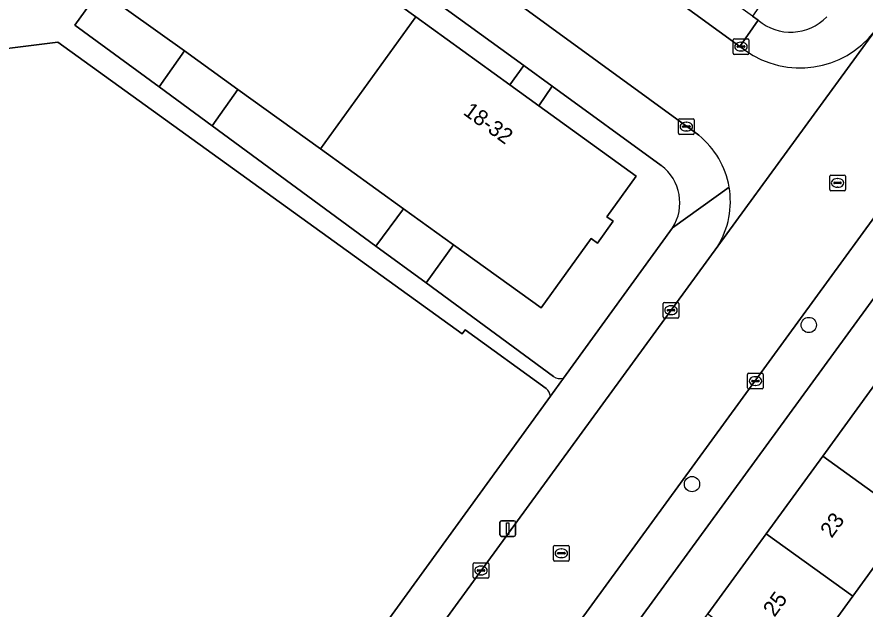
# Model space of a CAD drawing. Extents: x 160102 to 160934, y 382045 to 382923.
# Drawn here: x 160388.3 to 160442.6, y 382456.1 to 382494 of the extents above; entities that cross this region are included whole.
import ezdxf

# ---------------------------------------------------------------- set-up
doc = ezdxf.new("R2010")
doc.units = 0
for name, color, linetype in [('IMGEO_Boom', 7, 'Continuous'), ('IMGEO_Erf', 7, 'Continuous'), ('IMGEO_Groenvoorziening', 7, 'Continuous'), ('IMGEO_Kolk', 7, 'Continuous'), ('IMGEO_Lichtmast', 7, 'Continuous'), ('IMGEO_Pand', 7, 'Continuous'), ('IMGEO_Pand_nummerreeks', 7, 'Continuous'), ('IMGEO_Rijbaan_lokaal_open', 7, 'Continuous'), ('IMGEO_Rioolput', 7, 'Continuous'), ('IMGEO_Voetpad_gesloten', 7, 'Continuous'), ('IMGEO_Voetpad_op_trap', 7, 'Continuous'), ('IMGEO_Voetpad_open', 7, 'Continuous')]:
    doc.layers.add(name, color=color, linetype=linetype)

msp = doc.modelspace()

# ---------------------------------------------------------------- linework, layer by layer
at = {"layer": 'IMGEO_Boom'}
for centre in [(160439.011, 382474.28), (160431.54, 382464.099)]:
    msp.add_circle(centre, 0.489, dxfattribs=at)
at = {"layer": 'IMGEO_Erf'}
for points in [[(160452.196, 382488.373), (160411.747, 382432.918)], [(160411.891, 382432.108), (160414.126, 382430.489), (160417.866, 382435.591), (160421.604, 382440.729), (160425.198, 382445.67), (160428.854, 382450.694), (160432.563, 382455.793), (160436.294, 382460.923), (160439.91, 382465.894), (160443.52, 382470.856)], [(160445.442, 382461.89), (160441.826, 382456.917), (160438.096, 382451.786), (160434.389, 382446.687), (160430.735, 382441.661), (160427.142, 382436.72), (160423.406, 382431.581), (160419.672, 382426.445), (160428.175, 382420.4), (160428.266, 382420.525), (160430.636, 382423.799), (160432.786, 382422.243), (160435.431, 382425.525), (160433.061, 382427.314), (160435.459, 382430.698), (160437.72, 382433.887), (160440.09, 382432.098), (160442.658, 382435.506), (160440.288, 382437.295), (160442.686, 382440.679)]]:
    msp.add_lwpolyline(points, dxfattribs=at)
at = {"layer": 'IMGEO_Groenvoorziening'}
for points in [[(160472.07, 382537.55), (160437.989, 382564.836), (160403.791, 382516.657), (160410.005, 382512.232), (160410.556, 382511.838), (160413.843, 382516.2), (160417.933, 382521.84), (160420.393, 382520.056), (160422.852, 382518.273), (160425.312, 382516.489), (160427.772, 382514.705), (160430.232, 382512.922), (160432.692, 382511.138), (160435.152, 382509.354), (160437.611, 382507.571), (160440.071, 382505.787), (160442.541, 382503.996), (160439.632, 382500), (160438.441, 382498.363), (160435.401, 382494.048), (160435.774, 382493.781)], [(160422.2, 382470.206), (160417.015, 382473.964), (160416.838, 382473.717), (160390.944, 382492.372), (160384.801, 382491.609), (160352.064, 382446.689), (160359.103, 382441.461), (160362.329, 382445.915), (160366.484, 382451.639), (160368.953, 382449.846), (160371.422, 382448.054), (160373.891, 382446.261), (160376.36, 382444.469), (160378.829, 382442.676), (160381.297, 382440.884), (160383.766, 382439.091), (160386.235, 382437.299), (160388.704, 382435.507), (160391.173, 382433.714), (160387.018, 382427.991), (160383.929, 382423.658), (160384.908, 382422.956)], [(160429.572, 382484.488), (160422.593, 382489.562), (160421.729, 382488.309), (160427.969, 382483.805), (160426.096, 382481.207), (160426.493, 382480.92), (160425.483, 382479.519), (160425.076, 382479.812), (160421.877, 382475.374), (160416.266, 382479.416), (160414.525, 382476.971), (160422.674, 382470.991)], [(160423.32, 382470.875), (160430.297, 382480.492)], [(160389.495, 382424.254), (160422.478, 382469.715)]]:
    msp.add_lwpolyline(points, dxfattribs=at)
for points in [[(160408.86, 382499.547), (160407.885, 382498.302), (160413.856, 382493.991), (160419.879, 382489.644), (160420.769, 382490.889)], [(160393.642, 382495.715), (160392.036, 382493.474), (160397.427, 382489.518), (160399.054, 382491.816)], [(160407.759, 382485.545), (160402.477, 382489.351), (160400.819, 382487.029), (160411.311, 382479.33), (160413.075, 382481.715)]]:
    msp.add_lwpolyline(points, close=True, dxfattribs=at)
for centre, radius, start, end in [((160437.855, 382496.247), 3.227, 229.8398, 315.6649), ((160427.76, 382482.095), 3.001, 327.7098, 52.857), ((160423.115, 382471.59), 0.744, 233.6442, 285.996), ((160421.799, 382469.655), 0.681, 5.0593, 53.977)]:
    msp.add_arc(centre, radius, start, end, dxfattribs=at)
at = {"layer": 'IMGEO_Kolk'}
for p, q in [((160434.175, 382491.668), (160434.175, 382492.52)), ((160434.25, 382492.594), (160435.102, 382492.594)), ((160434.663, 382492.374), (160434.688, 382492.374)), ((160435.176, 382492.52), (160435.176, 382491.668)), ((160434.434, 382492.088), (160434.434, 382492.1)), ((160434.872, 382492.051), (160434.474, 382492.051)), ((160434.477, 382492.137), (160434.875, 382492.137)), ((160434.686, 382491.814), (160434.661, 382491.814)), ((160434.918, 382492.1), (160434.918, 382492.088)), ((160435.102, 382491.594), (160434.25, 382491.594)), ((160430.677, 382486.55), (160430.677, 382487.402)), ((160430.752, 382487.476), (160431.604, 382487.476)), ((160431.678, 382487.402), (160431.678, 382486.55)), ((160430.936, 382486.97), (160430.936, 382486.982)), ((160431.374, 382486.933), (160430.976, 382486.933)), ((160430.979, 382487.019), (160431.377, 382487.019)), ((160431.165, 382487.256), (160431.19, 382487.256)), ((160431.42, 382486.982), (160431.42, 382486.97)), ((160431.604, 382486.476), (160430.752, 382486.476)), ((160431.188, 382486.696), (160431.163, 382486.696)), ((160429.696, 382474.8), (160429.696, 382475.652)), ((160429.771, 382475.726), (160430.623, 382475.726)), ((160430.184, 382475.506), (160430.209, 382475.506)), ((160430.697, 382475.652), (160430.697, 382474.8)), ((160429.955, 382475.22), (160429.955, 382475.232)), ((160430.393, 382475.183), (160429.995, 382475.183)), ((160429.998, 382475.269), (160430.396, 382475.269)), ((160430.207, 382474.946), (160430.182, 382474.946)), ((160430.439, 382475.232), (160430.439, 382475.22)), ((160430.623, 382474.726), (160429.771, 382474.726)), ((160435.1, 382470.266), (160435.1, 382471.118)), ((160435.175, 382471.192), (160436.027, 382471.192)), ((160436.101, 382471.118), (160436.101, 382470.266)), ((160435.359, 382470.686), (160435.359, 382470.698)), ((160435.797, 382470.649), (160435.399, 382470.649)), ((160435.402, 382470.735), (160435.8, 382470.735)), ((160435.588, 382470.972), (160435.613, 382470.972)), ((160435.843, 382470.698), (160435.843, 382470.686)), ((160436.027, 382470.192), (160435.175, 382470.192)), ((160435.611, 382470.412), (160435.586, 382470.412)), ((160417.536, 382458.144), (160417.536, 382458.996)), ((160417.611, 382459.07), (160418.463, 382459.07)), ((160417.795, 382458.564), (160417.795, 382458.576)), ((160417.838, 382458.613), (160418.236, 382458.613)), ((160418.024, 382458.85), (160418.049, 382458.85)), ((160418.279, 382458.576), (160418.279, 382458.564)), ((160418.537, 382458.996), (160418.537, 382458.144)), ((160418.463, 382458.07), (160417.611, 382458.07)), ((160418.233, 382458.527), (160417.835, 382458.527)), ((160418.047, 382458.29), (160418.022, 382458.29))]:
    msp.add_line(p, q, dxfattribs=at)
for points in [[(160434.175, 382491.668), (160434.175, 382492.52)], [(160434.25, 382492.594), (160435.102, 382492.594)], [(160435.176, 382492.52), (160435.176, 382491.668)], [(160435.102, 382491.594), (160434.25, 382491.594)], [(160430.677, 382486.55), (160430.677, 382487.402)], [(160430.752, 382487.476), (160431.604, 382487.476)], [(160431.678, 382487.402), (160431.678, 382486.55)], [(160431.604, 382486.476), (160430.752, 382486.476)], [(160429.696, 382474.8), (160429.696, 382475.652)], [(160429.771, 382475.726), (160430.623, 382475.726)], [(160430.697, 382475.652), (160430.697, 382474.8)], [(160430.623, 382474.726), (160429.771, 382474.726)], [(160435.1, 382470.266), (160435.1, 382471.118)], [(160435.175, 382471.192), (160436.027, 382471.192)], [(160436.101, 382471.118), (160436.101, 382470.266)], [(160436.027, 382470.192), (160435.175, 382470.192)], [(160417.536, 382458.144), (160417.536, 382458.996)], [(160417.611, 382459.07), (160418.463, 382459.07)], [(160418.537, 382458.996), (160418.537, 382458.144)], [(160418.463, 382458.07), (160417.611, 382458.07)]]:
    msp.add_lwpolyline(points, dxfattribs=at)
for centre, radius, start, end in [((160434.252, 382492.518), 0.0765, 91.552, 178.448), ((160434.252, 382492.518), 0.0765, 91.552, 178.448), ((160435.1, 382492.518), 0.0765, 1.552, 88.448), ((160435.1, 382492.518), 0.0765, 1.552, 88.448), ((160434.252, 382491.67), 0.0765, 181.552, 268.448), ((160434.252, 382491.67), 0.0765, 181.552, 268.448), ((160434.474, 382492.097), 0.0403, 85.8775, 175.7526), ((160434.471, 382492.087), 0.0366, 178.938, 274.7102), ((160434.875, 382492.094), 0.043, 264.8664, 352.4533), ((160434.879, 382492.099), 0.0386, 1.7309, 96.639), ((160435.1, 382491.67), 0.0765, 271.552, 358.448), ((160435.1, 382491.67), 0.0765, 271.552, 358.448), ((160430.754, 382487.4), 0.0765, 91.552, 178.448), ((160430.754, 382487.4), 0.0765, 91.552, 178.448), ((160431.602, 382487.4), 0.0765, 1.552, 88.448), ((160431.602, 382487.4), 0.0765, 1.552, 88.448), ((160430.976, 382486.979), 0.0403, 85.8775, 175.7526), ((160430.973, 382486.969), 0.0366, 178.938, 274.7102), ((160431.377, 382486.976), 0.043, 264.8664, 352.4533), ((160431.381, 382486.981), 0.0386, 1.7309, 96.639), ((160430.754, 382486.552), 0.0765, 181.552, 268.448), ((160430.754, 382486.552), 0.0765, 181.552, 268.448), ((160431.602, 382486.552), 0.0765, 271.552, 358.448), ((160431.602, 382486.552), 0.0765, 271.552, 358.448), ((160429.773, 382475.65), 0.0765, 91.552, 178.448), ((160429.773, 382475.65), 0.0765, 91.552, 178.448), ((160430.621, 382475.65), 0.0765, 1.552, 88.448), ((160430.621, 382475.65), 0.0765, 1.552, 88.448), ((160429.995, 382475.229), 0.0403, 85.8775, 175.7526), ((160429.992, 382475.219), 0.0366, 178.938, 274.7102), ((160430.396, 382475.226), 0.043, 264.8664, 352.4533), ((160430.4, 382475.231), 0.0386, 1.7309, 96.639), ((160429.773, 382474.802), 0.0765, 181.552, 268.448), ((160429.773, 382474.802), 0.0765, 181.552, 268.448), ((160430.621, 382474.802), 0.0765, 271.552, 358.448), ((160430.621, 382474.802), 0.0765, 271.552, 358.448), ((160435.177, 382471.116), 0.0765, 91.552, 178.448), ((160435.177, 382471.116), 0.0765, 91.552, 178.448), ((160436.025, 382471.116), 0.0765, 1.552, 88.448), ((160436.025, 382471.116), 0.0765, 1.552, 88.448), ((160435.399, 382470.695), 0.0403, 85.8775, 175.7526), ((160435.396, 382470.685), 0.0366, 178.938, 274.7102), ((160435.8, 382470.692), 0.043, 264.8664, 352.4533), ((160435.804, 382470.697), 0.0386, 1.7309, 96.639), ((160435.177, 382470.268), 0.0765, 181.552, 268.448), ((160435.177, 382470.268), 0.0765, 181.552, 268.448), ((160436.025, 382470.268), 0.0765, 271.552, 358.448), ((160436.025, 382470.268), 0.0765, 271.552, 358.448), ((160417.613, 382458.994), 0.0765, 91.552, 178.448), ((160417.613, 382458.994), 0.0765, 91.552, 178.448), ((160417.835, 382458.573), 0.0403, 85.8775, 175.7526), ((160417.832, 382458.563), 0.0366, 178.938, 274.7102), ((160418.236, 382458.57), 0.043, 264.8664, 352.4533), ((160418.24, 382458.575), 0.0386, 1.7309, 96.639), ((160418.461, 382458.994), 0.0765, 1.552, 88.448), ((160418.461, 382458.994), 0.0765, 1.552, 88.448), ((160417.613, 382458.146), 0.0765, 181.552, 268.448), ((160417.613, 382458.146), 0.0765, 181.552, 268.448), ((160418.461, 382458.146), 0.0765, 271.552, 358.448), ((160418.461, 382458.146), 0.0765, 271.552, 358.448)]:
    msp.add_arc(centre, radius, start, end, dxfattribs=at)
for centre, major_axis, ratio, start_param, end_param in [((160434.662, 382492.094), (-0.387, 0.002), 0.722429, 4.712389, 7.853982), ((160434.687, 382492.094), (-0.39, 0.002), 0.717154, 1.570796, 4.712389), ((160431.164, 382486.976), (-0.387, 0.002), 0.722429, 4.712389, 7.853982), ((160431.189, 382486.976), (-0.39, 0.002), 0.717154, 1.570796, 4.712389), ((160430.183, 382475.226), (-0.387, 0.002), 0.722429, 4.712389, 7.853982), ((160430.208, 382475.226), (-0.39, 0.002), 0.717154, 1.570796, 4.712389), ((160435.587, 382470.692), (-0.387, 0.002), 0.722429, 4.712389, 7.853982), ((160435.612, 382470.692), (-0.39, 0.002), 0.717154, 1.570796, 4.712389), ((160418.023, 382458.57), (-0.387, 0.002), 0.722429, 4.712389, 7.853982), ((160418.048, 382458.57), (-0.39, 0.002), 0.717154, 1.570796, 4.712389)]:
    msp.add_ellipse(centre, major_axis=major_axis, ratio=ratio, start_param=start_param, end_param=end_param, dxfattribs=at)
at = {"layer": 'IMGEO_Lichtmast'}
for p, q in [((160419.251, 382460.853), (160419.251, 382461.653)), ((160419.251, 382461.653), (160419.251, 382460.853)), ((160419.351, 382461.753), (160420.141, 382461.753)), ((160420.141, 382461.753), (160419.351, 382461.753)), ((160420.241, 382461.653), (160420.241, 382460.853)), ((160420.241, 382460.853), (160420.241, 382461.653)), ((160420.141, 382460.753), (160419.351, 382460.753)), ((160419.351, 382460.753), (160420.141, 382460.753))]:
    msp.add_line(p, q, dxfattribs=at)
msp.add_lwpolyline([(160419.671, 382461.628), (160419.821, 382461.628), (160419.821, 382460.878), (160419.671, 382460.878), (160419.671, 382461.628)], dxfattribs=at)
for centre, start, end in [((160419.351, 382461.653), 90, 180), ((160419.351, 382461.653), 90, 180), ((160420.141, 382461.653), 0, 90), ((160420.141, 382461.653), 360, 90), ((160419.351, 382460.853), 180, 270), ((160419.351, 382460.853), 180, 270), ((160420.141, 382460.853), 270, 0), ((160420.141, 382460.853), 270, 0)]:
    msp.add_arc(centre, 0.1, start, end, dxfattribs=at)
at = {"layer": 'IMGEO_Pand'}
for points in [[(160407.885, 382498.302), (160405.857, 382499.765), (160405.532, 382500), (160399.688, 382504.218), (160398.161, 382502.118), (160397.781, 382501.596), (160397.448, 382501.837), (160396.176, 382500.089), (160396.3, 382499.998), (160396.575, 382499.807), (160393.642, 382495.715), (160399.054, 382491.816), (160402.477, 382489.351), (160407.759, 382485.545), (160413.856, 382493.991)], [(160421.729, 382488.309), (160419.879, 382489.644), (160413.856, 382493.991), (160407.759, 382485.545), (160413.075, 382481.715), (160416.266, 382479.416), (160421.877, 382475.374), (160425.076, 382479.812), (160425.483, 382479.519), (160426.493, 382480.92), (160426.096, 382481.207), (160427.969, 382483.805)], [(160439.91, 382465.894), (160445.442, 382461.89), (160449.049, 382466.852), (160443.52, 382470.856)], [(160439.91, 382465.894), (160436.294, 382460.923), (160441.826, 382456.917), (160445.442, 382461.89)], [(160441.826, 382456.917), (160436.294, 382460.923), (160432.563, 382455.793), (160438.096, 382451.786)]]:
    msp.add_lwpolyline(points, close=True, dxfattribs=at)
at = {"layer": 'IMGEO_Rijbaan_lokaal_open'}
for points in [[(160434.957, 382491.846), (160434.595, 382492.109), (160408.922, 382510.77), (160400.441, 382516.883), (160388.654, 382525.598)], [(160383.735, 382521.537), (160431.973, 382486.418)], [(160449.428, 382489.694), (160443.452, 382493.376), (160443.22, 382493.058), (160433.188, 382479.332), (160391.333, 382421.95), (160391.318, 382421.917), (160382.213, 382409.153), (160345.726, 382359.174), (160350.937, 382354.514), (160401.868, 382424.419), (160401.997, 382424.596), (160402.036, 382424.669), (160410.851, 382436.796), (160448.923, 382489.003)], [(160433.188, 382479.332), (160443.22, 382493.058)]]:
    msp.add_lwpolyline(points, dxfattribs=at)
for centre, radius, start, end in [((160438.453, 382496.785), 6.051, 234.7086, 321.9805), ((160428.544, 382482.181), 5.451, 9.7515, 51.0148), ((160428.553, 382482.183), 5.442, 328.4066, 9.7457)]:
    msp.add_arc(centre, radius, start, end, dxfattribs=at)
at = {"layer": 'IMGEO_Rioolput'}
for p, q in [((160440.353, 382482.947), (160440.353, 382483.799)), ((160440.428, 382483.873), (160441.28, 382483.873)), ((160440.841, 382483.653), (160440.866, 382483.653)), ((160441.354, 382483.799), (160441.354, 382482.947)), ((160440.612, 382483.367), (160440.612, 382483.379)), ((160441.05, 382483.33), (160440.652, 382483.33)), ((160440.655, 382483.416), (160441.053, 382483.416)), ((160440.864, 382483.093), (160440.839, 382483.093)), ((160441.096, 382483.379), (160441.096, 382483.367)), ((160441.28, 382482.873), (160440.428, 382482.873)), ((160422.753, 382460.172), (160423.605, 382460.172)), ((160422.678, 382459.246), (160422.678, 382460.098)), ((160422.937, 382459.666), (160422.937, 382459.678)), ((160423.375, 382459.629), (160422.977, 382459.629)), ((160422.98, 382459.715), (160423.378, 382459.715)), ((160423.166, 382459.952), (160423.191, 382459.952)), ((160423.421, 382459.678), (160423.421, 382459.666)), ((160423.679, 382460.098), (160423.679, 382459.246)), ((160423.605, 382459.172), (160422.753, 382459.172)), ((160423.189, 382459.392), (160423.164, 382459.392))]:
    msp.add_line(p, q, dxfattribs=at)
for points in [[(160440.353, 382482.947), (160440.353, 382483.799)], [(160440.428, 382483.873), (160441.28, 382483.873)], [(160441.354, 382483.799), (160441.354, 382482.947)], [(160441.28, 382482.873), (160440.428, 382482.873)], [(160422.753, 382460.172), (160423.605, 382460.172)], [(160422.678, 382459.246), (160422.678, 382460.098)], [(160423.679, 382460.098), (160423.679, 382459.246)], [(160423.605, 382459.172), (160422.753, 382459.172)]]:
    msp.add_lwpolyline(points, dxfattribs=at)
for centre, radius, start, end in [((160440.43, 382483.797), 0.0765, 91.552, 178.448), ((160440.43, 382483.797), 0.0765, 91.552, 178.448), ((160441.278, 382483.797), 0.0765, 1.552, 88.448), ((160441.278, 382483.797), 0.0765, 1.552, 88.448), ((160440.652, 382483.376), 0.0403, 85.8775, 175.7526), ((160440.649, 382483.366), 0.0366, 178.938, 274.7102), ((160441.053, 382483.373), 0.043, 264.8664, 352.4533), ((160441.057, 382483.378), 0.0386, 1.7309, 96.639), ((160440.43, 382482.949), 0.0765, 181.552, 268.448), ((160440.43, 382482.949), 0.0765, 181.552, 268.448), ((160441.278, 382482.949), 0.0765, 271.552, 358.448), ((160441.278, 382482.949), 0.0765, 271.552, 358.448), ((160422.755, 382460.096), 0.0765, 91.552, 178.448), ((160422.755, 382460.096), 0.0765, 91.552, 178.448), ((160423.603, 382460.096), 0.0765, 1.552, 88.448), ((160423.603, 382460.096), 0.0765, 1.552, 88.448), ((160422.977, 382459.675), 0.0403, 85.8775, 175.7526), ((160422.974, 382459.665), 0.0366, 178.938, 274.7102), ((160423.378, 382459.672), 0.043, 264.8664, 352.4533), ((160423.382, 382459.677), 0.0386, 1.7309, 96.639), ((160422.755, 382459.248), 0.0765, 181.552, 268.448), ((160422.755, 382459.248), 0.0765, 181.552, 268.448), ((160423.603, 382459.248), 0.0765, 271.552, 358.448), ((160423.603, 382459.248), 0.0765, 271.552, 358.448)]:
    msp.add_arc(centre, radius, start, end, dxfattribs=at)
for centre, major_axis, ratio, start_param, end_param in [((160440.84, 382483.373), (-0.387, 0.002), 0.722429, 4.712389, 7.853982), ((160440.865, 382483.373), (-0.39, 0.002), 0.717154, 1.570796, 4.712389), ((160423.165, 382459.672), (-0.387, 0.002), 0.722429, 4.712389, 7.853982), ((160423.19, 382459.672), (-0.39, 0.002), 0.717154, 1.570796, 4.712389)]:
    msp.add_ellipse(centre, major_axis=major_axis, ratio=ratio, start_param=start_param, end_param=end_param, dxfattribs=at)
at = {"layer": 'IMGEO_Voetpad_gesloten'}
msp.add_lwpolyline([(160422.593, 382489.562), (160420.769, 382490.889), (160419.879, 382489.644), (160421.729, 382488.309)], close=True, dxfattribs=at)
at = {"layer": 'IMGEO_Voetpad_op_trap'}
for points in [[(160399.054, 382491.816), (160397.427, 382489.518), (160400.819, 382487.029), (160402.477, 382489.351)], [(160413.075, 382481.715), (160411.311, 382479.33), (160414.525, 382476.971), (160416.266, 382479.416)]]:
    msp.add_lwpolyline(points, close=True, dxfattribs=at)
at = {"layer": 'IMGEO_Voetpad_open'}
for points in [[(160381.673, 382522.235), (160378.529, 382516.304), (160393.498, 382505.486), (160394.132, 382505.028), (160398.161, 382502.118), (160399.688, 382504.218), (160400.638, 382505.525), (160406.829, 382501.024), (160408.86, 382499.547), (160420.769, 382490.889), (160422.593, 382489.562), (160429.572, 382484.488)], [(160431.973, 382486.418), (160383.735, 382521.537)], [(160400.819, 382487.029), (160397.427, 382489.518), (160392.036, 382493.474), (160393.642, 382495.715), (160396.575, 382499.807), (160396.3, 382499.998), (160396.176, 382500.089), (160397.448, 382501.837), (160397.781, 382501.596), (160398.161, 382502.118), (160394.132, 382505.028), (160393.498, 382505.486), (160389.561, 382500), (160388.289, 382498.227)], [(160435.774, 382493.781), (160434.595, 382492.109), (160434.957, 382491.846)], [(160350.607, 382447.664), (160351.883, 382446.823), (160352.064, 382446.689), (160384.801, 382491.609), (160390.944, 382492.372), (160416.838, 382473.717), (160417.015, 382473.964), (160422.2, 382470.206)], [(160448.923, 382489.003), (160410.851, 382436.796)], [(160411.747, 382432.918), (160452.196, 382488.373)], [(160422.674, 382470.991), (160414.525, 382476.971), (160411.311, 382479.33), (160400.819, 382487.029)], [(160433.916, 382483.104), (160430.297, 382480.492), (160423.32, 382470.875), (160422.478, 382469.715), (160389.495, 382424.254)], [(160430.297, 382480.492), (160433.916, 382483.104)], [(160391.333, 382421.95), (160433.188, 382479.332)], [(160422.478, 382469.715), (160423.32, 382470.875)]]:
    msp.add_lwpolyline(points, dxfattribs=at)
msp.add_lwpolyline([(160410.556, 382511.838), (160410.005, 382512.232), (160408.922, 382510.77), (160434.595, 382492.109), (160435.774, 382493.781), (160435.401, 382494.048), (160427.088, 382500)], close=True, dxfattribs=at)
for centre, radius, start, end in [((160437.855, 382496.247), 3.227, 229.8398, 315.6649), ((160438.453, 382496.785), 6.051, 234.7086, 321.9805), ((160428.544, 382482.181), 5.451, 9.7515, 51.0148), ((160427.76, 382482.095), 3.001, 327.7098, 52.857), ((160428.553, 382482.183), 5.442, 328.4066, 9.7457), ((160423.115, 382471.59), 0.744, 233.6442, 285.996), ((160421.799, 382469.655), 0.681, 5.0593, 53.977)]:
    msp.add_arc(centre, radius, start, end, dxfattribs=at)

# ---------------------------------------------------------------- texts
at = {"layer": 'IMGEO_Pand_nummerreeks'}
for s, rotation, p in [('18-32', 324.1787, (160416.835, 382487.796)), ('23', 54.0924, (160440.474, 382460.594)), ('25', 54.0924, (160436.816, 382455.541))]:
    msp.add_text(s, height=1, rotation=rotation, dxfattribs=at).set_placement(p)

doc.saveas('drawing.dxf')
